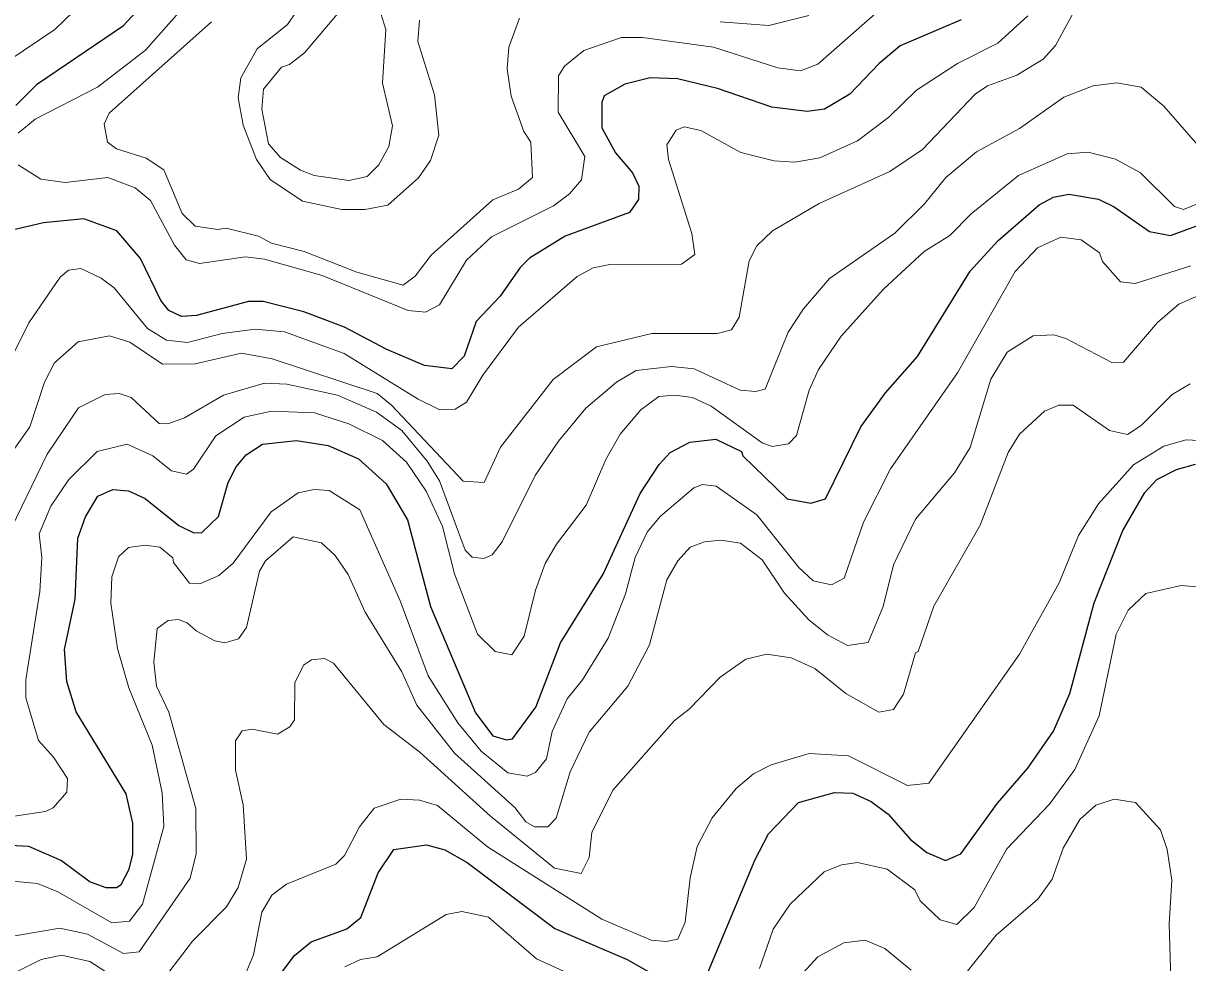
# Model space of a CAD drawing. Extents: x 673.3 to 698.5, y 6984.3 to 7012.3.
# Drawn here: x 679.747 to 680.871, y 7009.592 to 7010.499 of the extents above; entities that cross this region are included whole.
import ezdxf

# ---------------------------------------------------------------- set-up
doc = ezdxf.new("R2010")
doc.units = 0
doc.header["$LTSCALE"] = 0.032
doc.layers.add('1', color=7, linetype='Continuous', lineweight=25)
doc.layers.add('2', color=7, linetype='Continuous', lineweight=13)

msp = doc.modelspace()

# ---------------------------------------------------------------- linework, layer by layer
at = {"layer": '1'}
for points in [[(679.7394, 7010.4194), (679.7602, 7010.4401), (679.8432, 7010.4964), (679.8678, 7010.5231), (679.8839, 7010.5491), (679.902, 7010.6042), (679.92, 7010.6828), (679.9751, 7010.8379), (679.9776, 7010.8633), (679.9697, 7010.903), (679.9638, 7010.9167), (679.9443, 7010.947), (679.921, 7010.9726), (679.8965, 7010.9898)], [(680.6522, 7010.5019), (680.5934, 7010.4769), (680.5729, 7010.4598), (680.5447, 7010.4301), (680.5202, 7010.4157), (680.5035, 7010.4135), (680.4693, 7010.4175), (680.4168, 7010.4356), (680.3783, 7010.4451), (680.3519, 7010.4459), (680.3274, 7010.4398), (680.3074, 7010.4286), (680.3051, 7010.4223), (680.3051, 7010.3977), (680.3183, 7010.3734), (680.3349, 7010.3544), (680.3408, 7010.3414), (680.3405, 7010.3284), (680.3319, 7010.3161), (680.2697, 7010.2931), (680.2352, 7010.2719), (680.2262, 7010.2629), (680.2071, 7010.2351), (680.1838, 7010.2106), (680.1723, 7010.1773), (680.1605, 7010.1651), (680.1338, 7010.1681), (680.0976, 7010.1836), (680.0568, 7010.2052), (680.0174, 7010.2202), (679.9783, 7010.23), (679.964, 7010.23), (679.9137, 7010.2165), (679.8993, 7010.2156), (679.8872, 7010.2213), (679.8795, 7010.231), (679.8597, 7010.2715), (679.837, 7010.2981), (679.805, 7010.3099), (679.766, 7010.3059), (679.7262, 7010.2967)], [(680.6876, 7010.2885), (680.7274, 7010.3234), (680.7413, 7010.3309), (680.7562, 7010.3335), (680.7848, 7010.3289), (680.7999, 7010.3215), (680.834, 7010.2975), (680.8544, 7010.2938), (680.898, 7010.3099)], [(679.7216, 7009.7057), (679.7517, 7009.7042), (679.7836, 7009.6904), (679.811, 7009.6697), (679.8262, 7009.6642), (679.8364, 7009.6642), (679.8412, 7009.6671), (679.8489, 7009.6821), (679.8522, 7009.6965), (679.8522, 7009.7263), (679.8459, 7009.7548), (679.7976, 7009.8338), (679.7887, 7009.8631), (679.7864, 7009.8941), (679.7968, 7009.9427), (679.7993, 7010.0015), (679.8065, 7010.0222), (679.8184, 7010.0422), (679.833, 7010.0485), (679.848, 7010.0474), (679.8642, 7010.04), (679.8969, 7010.0139), (679.9111, 7010.0066), (679.9189, 7010.0069), (679.9352, 7010.0226), (679.9444, 7010.0553), (679.952, 7010.0703), (679.9616, 7010.0821), (679.9774, 7010.0923), (680.0105, 7010.0957), (680.0409, 7010.091), (680.0703, 7010.078), (680.0968, 7010.054), (680.1177, 7010.0192), (680.1397, 7009.9356), (680.1832, 7009.8329), (680.2, 7009.8108), (680.213, 7009.8068), (680.219, 7009.808), (680.2415, 7009.8385), (680.2653, 7009.9006), (680.3065, 7009.9669), (680.3422, 7010.0447), (680.3606, 7010.0727), (680.3712, 7010.0844), (680.39, 7010.0942), (680.4152, 7010.0973), (680.4399, 7010.0852), (680.4413, 7010.081), (680.4843, 7010.0396), (680.5071, 7010.0355), (680.5213, 7010.0394), (680.5552, 7010.1091), (680.5792, 7010.1419), (680.6101, 7010.1771), (680.661, 7010.2592), (680.6876, 7010.2885)], [(680.4063, 7009.5791), (680.4531, 7009.6915), (680.4661, 7009.716), (680.495, 7009.7465), (680.5298, 7009.7562), (680.5477, 7009.7553), (680.5653, 7009.7474), (680.5817, 7009.7352), (680.6031, 7009.7106), (680.6189, 7009.6982), (680.637, 7009.6904), (680.6519, 7009.6968), (680.6871, 7009.7459), (680.7164, 7009.7794), (680.7414, 7009.8154), (680.7571, 7009.8517), (680.7805, 7009.9391), (680.8082, 7010.0091), (680.8294, 7010.0455), (680.841, 7010.0583), (680.8601, 7010.068), (680.8783, 7010.0729)], [(679.9966, 7009.583), (680.0084, 7009.5988), (680.0246, 7009.6118), (680.0591, 7009.6243), (680.0726, 7009.6354), (680.0891, 7009.6785), (680.1045, 7009.701), (680.1359, 7009.7056), (680.1535, 7009.7008), (680.175, 7009.6886), (680.2597, 7009.6249), (680.3297, 7009.5948), (680.3653, 7009.5745)]]:
    msp.add_lwpolyline(points, dxfattribs=at)
at = {"layer": '2'}
for points in [[(679.737, 7010.9646), (679.7639, 7011.0051), (679.7955, 7011.0349), (679.8281, 7011.051), (679.8698, 7011.0495), (679.9232, 7011.0274), (679.9469, 7011.0044), (679.9609, 7010.9864), (679.9655, 7010.9713), (679.988, 7010.9319), (680.0132, 7010.8965), (680.0184, 7010.8708), (680.0191, 7010.8509), (680.0117, 7010.8171), (679.9552, 7010.6913), (679.9402, 7010.6334), (679.9362, 7010.5964), (679.923, 7010.5503), (679.897, 7010.5095), (679.8644, 7010.4728), (679.8183, 7010.4371), (679.7579, 7010.406), (679.7416, 7010.3924)], [(679.7317, 7010.4622), (679.777, 7010.4926), (679.822, 7010.5363), (679.8381, 7010.5576), (679.8549, 7010.59), (679.8739, 7010.6429), (679.8951, 7010.719), (679.9265, 7010.788), (679.9419, 7010.8391), (679.9426, 7010.8633), (679.9386, 7010.8919), (679.9303, 7010.917), (679.9138, 7010.9421), (679.8968, 7010.9516), (679.8682, 7010.9541), (679.8421, 7010.9476), (679.8056, 7010.914), (679.7491, 7010.8493), (679.7227, 7010.8312)], [(679.7007, 7010.0355), (679.753, 7010.1091), (679.7671, 7010.1522), (679.7766, 7010.1709), (679.7996, 7010.1911), (679.8299, 7010.1968), (679.8493, 7010.1908), (679.8811, 7010.1697), (679.9125, 7010.1699), (679.9574, 7010.1803), (679.9868, 7010.1746), (680.0884, 7010.1413), (680.1021, 7010.1301), (680.1714, 7010.0567), (680.1915, 7010.0552), (680.2074, 7010.0895), (680.2582, 7010.1549), (680.3, 7010.1864), (680.3536, 7010.1991), (680.4165, 7010.1992), (680.4305, 7010.2027), (680.4378, 7010.215), (680.4473, 7010.2694), (680.4549, 7010.2839), (680.4701, 7010.2983), (680.5149, 7010.3245), (680.5833, 7010.3554), (680.6148, 7010.3769), (680.6656, 7010.4301), (680.6777, 7010.4383), (680.706, 7010.4485), (680.7314, 7010.4641), (680.7433, 7010.4771), (680.7671, 7010.5213)], [(680.2256, 7010.5034), (680.2155, 7010.4756), (680.2138, 7010.4548), (680.2175, 7010.4284), (680.23, 7010.3941), (680.2366, 7010.3837), (680.2382, 7010.3499), (680.2246, 7010.3386), (680.2, 7010.3283), (680.1404, 7010.2747), (680.1248, 7010.2545), (680.1132, 7010.2457), (680.0687, 7010.2584), (680.0179, 7010.2784), (679.9861, 7010.2863), (679.9738, 7010.293), (679.9424, 7010.3008), (679.9344, 7010.2994), (679.9125, 7010.3027), (679.8998, 7010.3151), (679.8823, 7010.3571), (679.8653, 7010.3685), (679.8366, 7010.3773), (679.8279, 7010.384), (679.8247, 7010.4013), (679.8296, 7010.4119), (679.9284, 7010.5001)], [(679.9038, 7010.2701), (679.9168, 7010.2668), (679.961, 7010.2733), (679.9793, 7010.2708), (680.0352, 7010.2552), (680.1183, 7010.2215), (680.1348, 7010.2196), (680.1485, 7010.2267), (680.1746, 7010.2698), (680.1986, 7010.2924), (680.2586, 7010.3224), (680.2739, 7010.3341), (680.2854, 7010.3476), (680.2887, 7010.3699), (680.2629, 7010.4128), (680.2634, 7010.4478), (680.2692, 7010.4573), (680.2877, 7010.4722), (680.3243, 7010.4849), (680.3444, 7010.485), (680.4131, 7010.4755), (680.4751, 7010.4556), (680.4969, 7010.4526), (680.5138, 7010.4592), (680.5721, 7010.5102)], [(680.011, 7010.5111), (680.0016, 7010.4975), (679.9724, 7010.474), (679.9565, 7010.4459), (679.9541, 7010.4267), (679.9589, 7010.4003), (679.9716, 7010.3671), (679.9848, 7010.3478), (680.016, 7010.3268), (680.054, 7010.319), (680.0764, 7010.319), (680.0987, 7010.3229), (680.128, 7010.3495), (680.1398, 7010.3662), (680.1478, 7010.3907), (680.1437, 7010.4297), (680.1276, 7010.4809), (680.1292, 7010.5016)], [(680.7165, 7010.5058), (680.6877, 7010.4794), (680.6485, 7010.4597), (680.6091, 7010.4341), (680.5824, 7010.4081), (680.552, 7010.385), (680.5158, 7010.3687), (680.4917, 7010.3646), (680.4716, 7010.3658), (680.4393, 7010.374), (680.4008, 7010.395), (680.3847, 7010.3986), (680.3768, 7010.3954), (680.3678, 7010.3813), (680.3694, 7010.3672), (680.3922, 7010.2958)], [(680.5049, 7010.506), (680.4663, 7010.4965), (680.4194, 7010.5)], [(680.883, 7010.3783), (680.848, 7010.4186), (680.8261, 7010.4369), (680.8025, 7010.441), (680.7796, 7010.4383), (680.7513, 7010.4272), (680.7084, 7010.3969), (680.6669, 7010.3744), (680.6375, 7010.3499), (680.6167, 7010.3244), (680.5882, 7010.2959), (680.5249, 7010.2521), (680.4998, 7010.2231), (680.4852, 7010.2003), (680.4629, 7010.1455), (680.4538, 7010.1431), (680.4387, 7010.1444), (680.3943, 7010.165), (680.3725, 7010.1674), (680.3383, 7010.1635), (680.3195, 7010.1523), (680.2898, 7010.127), (680.2634, 7010.0951), (680.2409, 7010.0621), (680.2089, 7009.9981), (680.1994, 7009.9854), (680.1913, 7009.9821), (680.18, 7009.9833), (680.1731, 7009.9899), (680.1485, 7010.0569), (680.1366, 7010.076), (680.1122, 7010.1055), (680.0877, 7010.1233), (680.0501, 7010.1395), (680.0011, 7010.1502), (679.9795, 7010.1511), (679.9399, 7010.1396), (679.9022, 7010.1176), (679.8861, 7010.1121), (679.8777, 7010.1123), (679.8506, 7010.1373), (679.839, 7010.1413), (679.8257, 7010.1403), (679.8, 7010.1274), (679.7695, 7010.0826), (679.73, 7010.001)], [(679.7626, 7009.9502), (679.7643, 7009.9829), (679.762, 7010.0058), (679.7733, 7010.0325), (679.7905, 7010.0582), (679.818, 7010.0851), (679.8467, 7010.0924), (679.8717, 7010.0811), (679.8896, 7010.0666), (679.904, 7010.0633), (679.9108, 7010.0681), (679.9326, 7010.1003), (679.9598, 7010.1185), (679.9861, 7010.1243), (680.0278, 7010.1227), (680.061, 7010.1119), (680.0933, 7010.0957), (680.1167, 7010.0749), (680.1356, 7010.0469), (680.1514, 7010.0129), (680.163, 7009.9671), (680.1852, 7009.9088), (680.2022, 7009.8923), (680.2184, 7009.889), (680.2303, 7009.9069), (680.2412, 7009.9513), (680.2506, 7009.9772), (680.2613, 7009.9959), (680.29, 7010.0333), (680.3089, 7010.0776), (680.3228, 7010.102), (680.3428, 7010.1255), (680.3603, 7010.1382), (680.3757, 7010.1397), (680.3927, 7010.1374), (680.4107, 7010.129), (680.46, 7010.0937), (680.4696, 7010.0901), (680.4855, 7010.0925), (680.493, 7010.1007), (680.5053, 7010.1446), (680.5145, 7010.1645), (680.5362, 7010.1965), (680.5773, 7010.2418), (680.6163, 7010.2784), (680.6413, 7010.2937), (680.6617, 7010.3148), (680.7076, 7010.3518), (680.7546, 7010.3726), (680.7748, 7010.3741), (680.8012, 7010.3673), (680.8252, 7010.3543), (680.8583, 7010.3218), (680.8669, 7010.319), (680.8917, 7010.3288)], [(679.7417, 7010.362), (679.7636, 7010.3481), (679.7871, 7010.345), (679.8281, 7010.3497), (679.8547, 7010.3397), (679.8694, 7010.3276), (679.8926, 7010.2843), (679.9038, 7010.2701)], [(680.3922, 7010.2958), (680.395, 7010.2753), (680.3821, 7010.266), (680.3129, 7010.2659), (680.2967, 7010.2626), (680.2815, 7010.2543), (680.2248, 7010.2052), (680.1903, 7010.1588), (680.1746, 7010.1329), (680.1636, 7010.1261), (680.1487, 7010.1254), (680.1277, 7010.1356), (680.0564, 7010.1798), (679.9988, 7010.2008), (679.9705, 7010.2032), (679.9385, 7010.1991), (679.905, 7010.1903), (679.8849, 7010.1927), (679.8665, 7010.2039), (679.8342, 7010.2431), (679.8218, 7010.2525), (679.8022, 7010.2619), (679.7903, 7010.2602), (679.782, 7010.2535), (679.7519, 7010.2096), (679.7347, 7010.175)], [(680.2144, 7009.7752), (680.2332, 7009.7717), (680.2412, 7009.7754), (680.2519, 7009.7886), (680.2573, 7009.815), (680.2717, 7009.8466), (680.2864, 7009.8647), (680.3114, 7009.9049), (680.3279, 7009.9478), (680.3373, 7009.9828), (680.3488, 7010.0075), (680.3615, 7010.0226), (680.394, 7010.0501), (680.4025, 7010.0533), (680.4155, 7010.0519), (680.4549, 7010.0241), (680.4953, 7009.9732), (680.5093, 7009.9603), (680.527, 7009.9566), (680.5393, 7009.9631), (680.558, 7010.017), (680.584, 7010.0685), (680.6486, 7010.1611), (680.7042, 7010.2589), (680.7258, 7010.2818), (680.7485, 7010.2923), (680.7679, 7010.2895), (680.7856, 7010.277), (680.7887, 7010.2687), (680.806, 7010.249), (680.8201, 7010.2473), (680.8738, 7010.2644)], [(680.9083, 7010.2477), (680.8623, 7010.2276), (680.8417, 7010.2098), (680.809, 7010.1714), (680.7977, 7010.171), (680.7532, 7010.1942), (680.7415, 7010.1977), (680.7217, 7010.1968), (680.6965, 7010.181), (680.6807, 7010.1551), (680.6608, 7010.089), (680.6458, 7010.0647), (680.608, 7010.0199), (680.5869, 7009.9759), (680.5768, 7009.9355), (680.5624, 7009.9009), (680.5423, 7009.898), (680.5232, 7009.9084), (680.5051, 7009.9227), (680.4815, 7009.9486), (680.4599, 7009.9807), (680.4392, 7009.9969), (680.4201, 7009.9996), (680.4043, 7009.998), (680.3904, 7009.9929), (680.3786, 7009.9796), (680.368, 7009.9612), (680.3511, 7009.8986), (680.3303, 7009.8587), (680.293, 7009.8143), (680.2746, 7009.7759), (680.2611, 7009.7313), (680.253, 7009.7229), (680.2401, 7009.7228), (680.2318, 7009.7277), (680.2211, 7009.7415), (680.1628, 7009.7941), (680.1265, 7009.8403), (680.112, 7009.8727), (680.0767, 7009.9302), (680.0601, 7009.9665), (680.0476, 7009.985), (680.0345, 7009.9971), (680.0073, 7010.0029), (679.9804, 7009.9798), (679.9747, 7009.9696), (679.9621, 7009.9153), (679.9545, 7009.9043), (679.9412, 7009.9004), (679.9315, 7009.9024), (679.9134, 7009.912), (679.9048, 7009.9199), (679.8965, 7009.923), (679.8863, 7009.9221), (679.8757, 7009.9143), (679.8726, 7009.8818), (679.8752, 7009.8586), (679.8872, 7009.8335), (679.9133, 7009.7407), (679.9134, 7009.697), (679.9076, 7009.6734), (679.8584, 7009.6023), (679.8433, 7009.6007), (679.8085, 7009.6192), (679.7819, 7009.625), (679.7383, 7009.6177)], [(680.7602, 7010.13), (680.7955, 7010.1055), (680.8129, 7010.1015), (680.826, 7010.1102), (680.8558, 7010.1401), (680.8732, 7010.1506)], [(679.887, 7009.5825), (679.9099, 7009.6126), (679.9428, 7009.6457), (679.954, 7009.6643), (679.9621, 7009.6918), (679.9589, 7009.7442), (679.9514, 7009.7776), (679.9516, 7009.8058), (679.9579, 7009.8157), (679.9676, 7009.8171), (679.992, 7009.8124), (680.004, 7009.8193), (680.0084, 7009.8262), (680.0087, 7009.8619), (680.017, 7009.8791), (680.0247, 7009.8841), (680.0373, 7009.8855), (680.046, 7009.8808), (680.0946, 7009.8217), (680.1294, 7009.795), (680.1978, 7009.7331), (680.2595, 7009.6829), (680.2852, 7009.678), (680.2928, 7009.6932), (680.2956, 7009.7173), (680.3158, 7009.7583), (680.3753, 7009.8257), (680.3894, 7009.8364), (680.4193, 7009.8673), (680.4443, 7009.8848), (680.4646, 7009.8897), (680.488, 7009.8862), (680.511, 7009.8756), (680.5408, 7009.8515), (680.5725, 7009.8336), (680.5867, 7009.8361), (680.5965, 7009.851), (680.6079, 7009.891), (680.6106, 7009.8921), (680.6257, 7009.9359), (680.6705, 7010.0141), (680.6974, 7010.0842), (680.7084, 7010.1019), (680.7325, 7010.1243), (680.7464, 7010.1299), (680.7602, 7010.13)], [(680.8995, 7010.0949), (680.8695, 7010.0966), (680.848, 7010.0903), (680.8184, 7010.0723), (680.7846, 7010.0348), (680.7656, 7010.004), (680.7469, 7009.9583), (680.7085, 7009.8895), (680.6209, 7009.7652), (680.6002, 7009.7628), (680.5433, 7009.7914), (680.5054, 7009.7936), (680.4688, 7009.7827), (680.4516, 7009.774), (680.435, 7009.7599), (680.4117, 7009.7317), (680.3973, 7009.7038), (680.3905, 7009.6736), (680.3858, 7009.6309), (680.3785, 7009.6144), (680.3672, 7009.6121), (680.3528, 7009.6135), (680.3053, 7009.6339), (680.1949, 7009.7036), (680.1464, 7009.7434), (680.129, 7009.7488), (680.1112, 7009.7496), (680.0853, 7009.7409), (680.0713, 7009.7228), (680.0568, 7009.6954), (680.0482, 7009.6868), (680.0007, 7009.6675), (679.9867, 7009.6568), (679.977, 7009.6406), (679.9687, 7009.5994), (679.9608, 7009.58)], [(679.736, 7009.6706), (679.7604, 7009.6681), (679.78, 7009.6603), (679.8322, 7009.6301), (679.849, 7009.632), (679.8617, 7009.6481), (679.8824, 7009.7231), (679.8807, 7009.7557), (679.871, 7009.8017), (679.8485, 7009.8571), (679.8376, 7009.8951), (679.8311, 7009.9388), (679.8319, 7009.9641), (679.8386, 7009.9834), (679.8483, 7009.9925), (679.8646, 7009.9947), (679.8785, 7009.9928), (679.8911, 7009.9825), (679.8917, 7009.978), (679.907, 7009.9582), (679.917, 7009.9574), (679.9353, 7009.9655), (679.9491, 7009.9776), (679.9858, 7010.0271), (680.0121, 7010.0453), (680.0275, 7010.0485), (680.0419, 7010.0477), (680.0716, 7010.0289), (680.1106, 7009.9412), (680.1375, 7009.8688), (680.1661, 7009.8233), (680.1888, 7009.7959), (680.2144, 7009.7752)], [(680.4575, 7009.5863), (680.4707, 7009.624), (680.4871, 7009.6484), (680.52, 7009.6796), (680.5366, 7009.6862), (680.552, 7009.6885), (680.5806, 7009.6819), (680.6073, 7009.6622), (680.6125, 7009.6516), (680.6319, 7009.6332), (680.648, 7009.6286), (680.6647, 7009.6452), (680.6961, 7009.7017), (680.7373, 7009.7447), (680.7618, 7009.7782), (680.7854, 7009.8301), (680.8019, 7009.9088), (680.8135, 7009.932), (680.8305, 7009.9483), (680.8645, 7009.9558), (680.8956, 7009.9533)], [(679.5746, 7009.5485), (679.5891, 7009.6166), (679.5972, 7009.6411), (679.6159, 7009.6737), (679.654, 7009.7081), (679.6742, 7009.7188), (679.7007, 7009.7276), (679.7681, 7009.7377), (679.7753, 7009.7412), (679.7887, 7009.7565), (679.7891, 7009.7696), (679.7757, 7009.7902), (679.7611, 7009.8062), (679.749, 7009.8476), (679.7489, 7009.8648), (679.7626, 7009.9502)], [(680.8548, 7009.5646), (680.8531, 7009.6292), (680.8555, 7009.6714), (680.8511, 7009.7011), (680.8445, 7009.7201), (680.8204, 7009.7463), (680.8, 7009.7496), (680.7823, 7009.7439), (680.7668, 7009.7301), (680.7507, 7009.7022), (680.7399, 7009.6724), (680.7262, 7009.653), (680.6859, 7009.6183), (680.6532, 7009.5771)], [(680.0569, 7009.5878), (680.0722, 7009.595), (680.0884, 7009.5974), (680.1549, 7009.6383), (680.1701, 7009.6413), (680.1959, 7009.6356), (680.2422, 7009.5954), (680.3012, 7009.5683)], [(680.6038, 7009.5844), (680.5786, 7009.6055), (680.5594, 7009.6135), (680.539, 7009.611), (680.5138, 7009.5973), (680.4992, 7009.5816)], [(679.7373, 7009.5818), (679.7637, 7009.5947), (679.7835, 7009.599), (679.8109, 7009.5928), (679.8451, 7009.5708)]]:
    msp.add_lwpolyline(points, dxfattribs=at)
msp.add_lwpolyline([(680.0555, 7010.5143), (680.0629, 7010.52), (680.0885, 7010.5182), (680.0966, 7010.4925), (680.0933, 7010.4409), (680.1031, 7010.3997), (680.0994, 7010.3796), (680.0898, 7010.362), (680.0785, 7010.3507), (680.061, 7010.3467), (680.0273, 7010.3517), (680.0143, 7010.3568), (679.9949, 7010.3691), (679.9834, 7010.3824), (679.9769, 7010.4158), (679.9785, 7010.4351), (679.996, 7010.4561), (680.0035, 7010.4589), (680.0182, 7010.4702)], close=True, dxfattribs=at)

doc.saveas('drawing.dxf')
